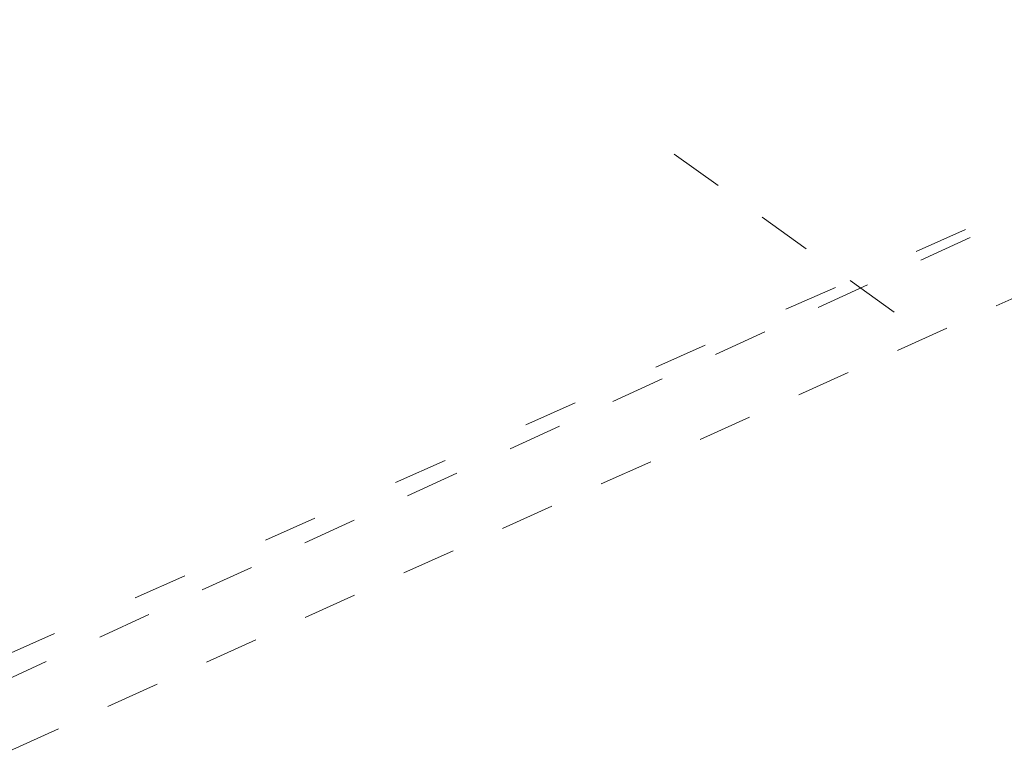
# Model space of a CAD drawing. Extents: x 1620708 to 2082925, y 607056 to 634194.
# Tile 85 of 656: x 1620920.94 to 1620922.76, y 607315.5 to 607316.87. Entities that reach past the tile are written whole.
import ezdxf

# ---------------------------------------------------------------- set-up
doc = ezdxf.new("R2010")
doc.units = 0
doc.header["$MEASUREMENT"] = 0
for name, pattern in [('bexisting', [0.125, 0.0625, -0.0625]), ('DGN Style 1', [0.16325, 0.000271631, -0.162979]), ('DGN Style 5', [0.190142, 0.081489, -0.108652])]:
    doc.linetypes.add(name, pattern=pattern)
for name, color, linetype, lineweight in [('BR_X_Sub_Object', 6, 'bexisting', 13), ('PV_X_Walk', 120, 'DGN Style 5', 0), ('RD_X_Wall', 120, 'DGN Style 1', 0)]:
    doc.layers.add(name, color=color, linetype=linetype, lineweight=lineweight)

msp = doc.modelspace()

# ---------------------------------------------------------------- linework, layer by layer
at = {"layer": 'BR_X_Sub_Object'}
for p, q in [((1620980.0796, 607342.2045), (1620903.6207, 607307.7238)), ((1620922.1461, 607316.6267), (1620922.6148, 607316.2896))]:
    msp.add_line(p, q, dxfattribs=at)
at = {"layer": 'PV_X_Walk', "flags": 128}
msp.add_lwpolyline([(1620923.497, 607373.048), (1620925.58, 607372.925), (1620930.057, 607374.946), (1620930.041, 607374.452), (1620930.649, 607374.729), (1620927.975, 607349.421), (1620924.809, 607317.904), (1620924.263, 607317.601), (1620924.22, 607317.173), (1620918.98, 607314.769), (1620918.848, 607313.56), (1620917.511, 607313.687), (1620920.361, 607340.682)], close=True, dxfattribs=at)
at = {"layer": 'RD_X_Wall', "flags": 128}
msp.add_lwpolyline([(1620905.8239, 607308.9587), (1620907.4386, 607309.5897), (1620907.5281, 607309.7535), (1620909.439, 607310.5217), (1620909.5819, 607310.5688), (1620911.7217, 607311.6092), (1620911.8993, 607311.6811), (1620917.3006, 607314.1004), (1620943.2565, 607325.607), (1620970.6465, 607337.9816)], dxfattribs=at)

doc.saveas('drawing.dxf')
